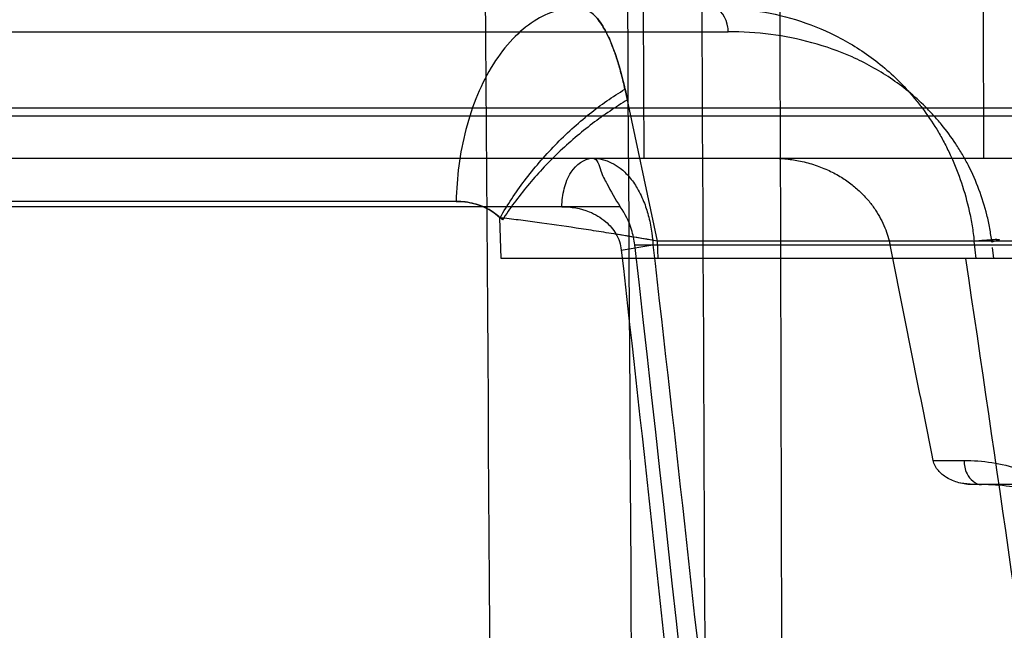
# Model space of a CAD drawing. Header units: millimetres. Extents: x 0 to 297, y 0 to 210.
# Tile 275 of 405: x 147.5095 to 147.6075, y 158.6695 to 158.7303. Entities that reach past the tile are written whole.
import ezdxf

# ---------------------------------------------------------------- set-up
doc = ezdxf.new("R2010")
doc.units = ezdxf.units.MM
doc.header["$LTSCALE"] = 16.335
doc.layers.add('INTFCLR_1', color=7, linetype='CONTINUOUS')
doc.layers.add('INTFCLR_144815', color=7, linetype='CONTINUOUS')

msp = doc.modelspace()

# ---------------------------------------------------------------- linework, layer by layer
at = {"layer": 'INTFCLR_1', "color": 6, "linetype": 'Continuous'}
for p, q in [((147.3556636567, 158.721487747), (147.6424093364, 158.721487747)), ((147.3556636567, 158.7206826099), (147.6573895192, 158.7206826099))]:
    msp.add_line(p, q, dxfattribs=at)
at = {"layer": 'INTFCLR_1', "color": 9, "linetype": 'Continuous'}
msp.add_open_spline([(147.6239207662, 158.6501280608), (147.6244980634, 158.6508928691), (147.625628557, 158.6523871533), (147.6277738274, 158.6552107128), (147.6310233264, 158.6594619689), (147.6342369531, 158.6636294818), (147.637802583, 158.668214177), (147.6388447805, 158.6695498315), (147.6405718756, 158.6717533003), (147.6399176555, 158.6709188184), (147.6393578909, 158.6702036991), (147.6371680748, 158.6674016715), (147.633821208, 158.6630938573), (147.6302129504, 158.6584050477), (147.6276493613, 158.6550450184), (147.6265754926, 158.6536334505), (147.6248436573, 158.6513522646), (147.6207534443, 158.6459346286), (147.614022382, 158.6368815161), (147.6069716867, 158.6271544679), (147.6021586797, 158.6203535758), (147.5998216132, 158.6170131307), (147.5982150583, 158.614705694), (147.5936585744, 158.6081119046), (147.5861003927, 158.5968734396), (147.5760660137, 158.5811235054), (147.5678065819, 158.5672125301), (147.5621488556, 158.556996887), (147.5589229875, 158.550927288), (147.5540837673, 158.5415437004), (147.5471830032, 158.5270013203), (147.5405479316, 158.5101891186), (147.5368899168, 158.4988474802), (147.5353323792, 158.4934719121), (147.5343282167, 158.4898379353), (147.5317543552, 158.4797805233), (147.5293293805, 158.4667276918), (147.5281108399, 158.4535097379), (147.5278150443, 158.4468385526), (147.5277378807, 158.4430058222), (147.527699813, 158.4335292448), (147.5285388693, 158.4212648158), (147.5306257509, 158.4082700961), (147.5319320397, 158.4018717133), (147.5327509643, 158.3982391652), (147.534039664, 158.3928567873), (147.536207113, 158.3849390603), (147.5406208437, 158.3713358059), (147.5457792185, 158.3582425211), (147.5507847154, 158.3471656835), (147.5537234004, 158.3410211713), (147.5581008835, 158.3321779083), (147.5648436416, 158.3195547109), (147.5741406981, 158.3036696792), (147.5812034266, 158.2924012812), (147.5858344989, 158.2852582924), (147.5887649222, 158.2807937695), (147.5936213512, 158.2735197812), (147.6001888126, 158.263966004), (147.6053872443, 158.2566320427), (147.6078360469, 158.2532207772)], degree=3, knots=[0, 0, 0, 0, 0.0057966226, 0.0113302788, 0.0214763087, 0.0379546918, 0.044218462, 0.0543865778, 0.0548201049, 0.0552292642, 0.0585901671, 0.062715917, 0.0751431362, 0.09281776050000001, 0.09802719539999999, 0.1007488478, 0.1035441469, 0.115354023, 0.1418119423, 0.1717871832, 0.1880254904, 0.1922123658, 0.1964490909, 0.205033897, 0.2406972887, 0.2783710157, 0.3179903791, 0.3385406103, 0.3490077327, 0.3595696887, 0.4024083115, 0.4463229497, 0.468790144, 0.4744713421, 0.480178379, 0.4915960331, 0.5372726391, 0.5602707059, 0.5718490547, 0.5776612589, 0.5834595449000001, 0.6291772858, 0.6517770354, 0.6630457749, 0.6686757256, 0.6743023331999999, 0.6965251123, 0.7183108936, 0.7607929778, 0.7815626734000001, 0.7918358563, 0.801993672, 0.8412524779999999, 0.8783746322, 0.9133162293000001, 0.9216901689, 0.9298716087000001, 0.9456214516, 0.9745976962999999, 1, 1, 1, 1], dxfattribs=at)
at = {"layer": 'INTFCLR_144815', "color": 6, "linetype": 'Continuous'}
for p, q in [((147.5716103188, 158.7164782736), (147.571540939, 158.7314782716)), ((147.6053431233, 158.7314782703), (147.6053980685, 158.7164782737)), ((147.5574053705, 158.7064782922), (147.55727558, 158.7105513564)), ((147.6947997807, 158.7064782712), (147.5573975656, 158.7064782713))]:
    msp.add_line(p, q, dxfattribs=at)
at = {"layer": 'INTFCLR_144815', "color": 9, "linetype": 'Continuous'}
for p, q in [((147.2904297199, 158.7290655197), (147.5799903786, 158.72906552)), ((147.5697111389, 158.7233489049), (147.5729201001, 158.7082221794)), ((146.8974117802, 158.7164782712), (147.6708131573, 158.7164782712)), ((147.5529160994, 158.7121792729), (147.0313375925, 158.7121792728)), ((147.5692445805, 158.7116527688), (147.2877807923, 158.7116527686)), ((147.572920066, 158.7082221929), (147.572975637, 158.7064782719)), ((147.6932801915, 158.708222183), (147.5729200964, 158.708222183)), ((147.6046662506, 158.7064782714), (147.6044569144, 158.708222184)), ((147.5693462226, 158.7073362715), (147.5724944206, 158.7078452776)), ((147.5706895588, 158.7078452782), (147.6939354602, 158.7078452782)), ((147.6064162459, 158.7064782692), (147.6062831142, 158.7075828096)), ((147.6003681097, 158.6863910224), (147.6034395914, 158.6863910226)), ((147.6785332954, 158.6839782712), (147.6043419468, 158.6839782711))]:
    msp.add_line(p, q, dxfattribs=at)
at = {"layer": 'INTFCLR_144815', "color": 7, "linetype": 'Continuous'}
for p, q in [((147.569726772, 158.7233526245), (147.5699619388, 158.7222759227)), ((147.569726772, 158.7233526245), (147.5699619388, 158.7222759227)), ((147.5575191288, 158.7103355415), (147.5572920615, 158.7105600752)), ((147.5575191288, 158.7103355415), (147.5572920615, 158.7105600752)), ((147.6043419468, 158.6839782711), (147.6031240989, 158.6841194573))]:
    msp.add_line(p, q, dxfattribs=at)
msp.add_arc((147.5093550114, 158.3411249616), 0.3725599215, 80.17630551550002, 80.82888156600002, dxfattribs=at)
at = {"layer": 'INTFCLR_144815', "color": 6, "linetype": 'Continuous'}
for centre, major_axis, ratio, start_param, end_param in [((147.3556636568, 157.820978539), (0, 5.2030603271), 0.0390783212, -1.4483509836, -1.3919686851), ((147.3556636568, 158.0208608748), (0, 5.7181028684), 0.0390783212, -1.4945750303, -1.4459313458), ((147.3556636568, 158.2786002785), (0, 5.889841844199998), 0.0390783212, -1.5405909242, -1.4935702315), ((147.3556636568, 157.9064554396), (0, 5.546407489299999), 0.0390783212, -1.4715015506, -1.4214932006), ((147.3556636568, 157.3414451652), (0, 2.1121466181), 0.1335046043, -1.0146472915, -0.8672515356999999), ((147.3556636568, 155.9797439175), (0, 3.268878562), 0.1335046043, -0.5952563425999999, -0.5834482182)]:
    msp.add_ellipse(centre, major_axis=major_axis, ratio=ratio, start_param=start_param, end_param=end_param, dxfattribs=at)
at = {"layer": 'INTFCLR_144815', "color": 9, "linetype": 'Continuous'}
for points, knots in [([(147.565072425, 158.7314782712), (147.564340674, 158.7314782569), (147.5627855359, 158.7312421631), (147.560524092, 158.7301648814), (147.5583800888, 158.7283381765), (147.5564836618, 158.7258291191), (147.5549371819, 158.7227712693), (147.5538093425, 158.7193510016), (147.5531234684, 158.7157798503), (147.5529414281, 158.7133667), (147.5529160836, 158.7121785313)], [0, 0, 0, 0, 0.08816756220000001, 0.1863654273, 0.2980515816, 0.4242708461, 0.5628839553, 0.7090966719, 0.8568067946, 1, 1, 1, 1]), ([(147.5650723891, 158.7314782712), (147.5655095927, 158.7314782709), (147.5665472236, 158.731013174), (147.5674265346, 158.7298069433), (147.5681405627, 158.7284532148), (147.5687044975, 158.7270419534), (147.5692476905, 158.7253129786), (147.569559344, 158.7240415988), (147.5697111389, 158.7233489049)], [0, 0, 0, 0, 0.1334185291, 0.3208671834, 0.4471993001, 0.600851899, 0.7835992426, 1, 1, 1, 1]), ([(147.5784119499, 158.7314782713), (147.5798120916, 158.7314782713), (147.5826093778, 158.7312852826), (147.5867398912, 158.7303737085), (147.5900564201, 158.7290554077), (147.5925991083, 158.7276384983), (147.5944642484, 158.7263650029), (147.5962507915, 158.724882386), (147.5976493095, 158.7234734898), (147.5987117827, 158.7222344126), (147.5997480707, 158.7208931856), (147.6007006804, 158.7194477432), (147.6015576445, 158.7179010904), (147.6023706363, 158.7162398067), (147.6032436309, 158.7140223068), (147.6038912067, 158.7116828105), (147.6042659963, 158.7097301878), (147.6044025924, 158.7087273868), (147.6044569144, 158.7082221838)], [0, 0, 0, 0, 0.1093903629, 0.2181843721, 0.3292687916, 0.3867819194, 0.4453462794, 0.5054560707, 0.567901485, 0.6001776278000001, 0.6329315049, 0.7002784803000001, 0.7351527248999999, 0.7710296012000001, 0.8447205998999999, 0.9209794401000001, 0.9603019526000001, 1, 1, 1, 1]), ([(147.5799903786, 158.7290655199), (147.5799870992, 158.729214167), (147.5799289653, 158.730164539), (147.5792456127, 158.7314782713), (147.5784119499, 158.7314782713)], [0, 0, 0, 0, 0.1513552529, 1, 1, 1, 1]), ([(147.6062162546, 158.7081350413), (147.606161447, 158.7085900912), (147.6060239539, 158.7094937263), (147.6056460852, 158.7112540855), (147.6049918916, 158.7133648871), (147.6041130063, 158.7153571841), (147.6032967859, 158.7168490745), (147.6024303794, 158.7182439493), (147.6014717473, 158.7195455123), (147.6004298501, 158.7207481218), (147.5993579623, 158.721866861), (147.5979453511, 158.7231370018), (147.5961466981, 158.7244697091), (147.5942692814, 158.7256143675), (147.5917012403, 158.7268922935), (147.588358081, 158.7280752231), (147.584208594, 158.7288943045), (147.5813997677, 158.7290633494), (147.5799903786, 158.7290655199)], [0, 0, 0, 0, 0.03736726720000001, 0.0744615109, 0.1467165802, 0.2170897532, 0.2515894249, 0.2852948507, 0.3509110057, 0.3830885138, 0.4149743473, 0.4771796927, 0.5376967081, 0.5972319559, 0.6562073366, 0.7713156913, 0.8850956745, 1, 1, 1, 1]), ([(147.5572833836, 158.7105503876), (147.55801418, 158.7118294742), (147.559699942, 158.7143607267), (147.5626879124, 158.7178388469), (147.5660427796, 158.7209006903), (147.5684834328, 158.7226163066), (147.5697111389, 158.7233489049)], [0, 0, 0, 0, 0.2453516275, 0.5049134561, 0.7618871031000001, 1, 1, 1, 1]), ([(147.5634291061, 158.7116527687), (147.5634419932, 158.7122554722), (147.5636108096, 158.7134552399), (147.5643105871, 158.7153508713), (147.5656394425, 158.7164782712), (147.566488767, 158.7164782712)], [0, 0, 0, 0, 0.2952165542, 0.5840785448, 1, 1, 1, 1]), ([(147.566488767, 158.7164782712), (147.5674676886, 158.7164782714), (147.5688767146, 158.7159156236), (147.5701906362, 158.7146120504), (147.5710121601, 158.7134365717), (147.5716509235, 158.7120680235), (147.5721207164, 158.7105585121), (147.5723839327, 158.7091648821), (147.5724720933, 158.7082358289), (147.5724944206, 158.7078452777)], [0, 0, 0, 0, 0.2563486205, 0.3620560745, 0.4844242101, 0.6294409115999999, 0.7558540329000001, 0.8975599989, 1, 1, 1, 1]), ([(147.5529160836, 158.7121785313), (147.5533033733, 158.7121777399), (147.5540796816, 158.7121176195), (147.5556203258, 158.7117384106), (147.5567053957, 158.71111889), (147.5572833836, 158.7105503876)], [0, 0, 0, 0, 0.2443886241, 0.4884190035, 1, 1, 1, 1]), ([(147.5634291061, 158.7116527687), (147.5643510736, 158.7116519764), (147.565939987, 158.7113842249), (147.56777473, 158.7103151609), (147.5689196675, 158.7089732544), (147.5692833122, 158.7079038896), (147.5693462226, 158.7073362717)], [0, 0, 0, 0, 0.3470659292, 0.5893501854, 0.7850173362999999, 1, 1, 1, 1]), ([(147.5729200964, 158.708222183), (147.5715677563, 158.7084563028), (147.5695441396, 158.7087953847), (147.5668523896, 158.7092230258), (147.5642244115, 158.7096245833), (147.5616430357, 158.7099946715), (147.5591200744, 158.7103273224), (147.5578900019, 158.7104788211), (147.5572833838, 158.7105503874)], [0, 0, 0, 0, 0.2604147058, 0.3893109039, 0.5171452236, 0.7648423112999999, 0.8840998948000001, 1, 1, 1, 1]), ([(147.6044569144, 158.7082221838), (147.6046613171, 158.7082466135), (147.6051055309, 158.7082953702), (147.6057820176, 158.7083575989), (147.6075376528, 158.7084845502), (147.6064621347, 158.7081817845), (147.6062162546, 158.7081350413)], [0, 0, 0, 0, 0.1909301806, 0.3918008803, 0.7678649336, 1, 1, 1, 1]), ([(147.6044569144, 158.7082221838), (147.6046613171, 158.7082466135), (147.6051055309, 158.7082953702), (147.6057820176, 158.7083575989), (147.6075376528, 158.7084845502), (147.6064621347, 158.7081817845), (147.6062162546, 158.7081350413)], [0, 0, 0, 0, 0.1909301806, 0.3918008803, 0.7678649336, 1, 1, 1, 1]), ([(147.5693462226, 158.7073362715), (147.5715721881, 158.6875822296), (147.5805015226, 158.6052761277), (147.5881432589, 158.5228322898), (147.5933561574, 158.4601392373)], [0, 0, 0, 0, 0.2401187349, 1, 1, 1, 1]), ([(147.5724944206, 158.7078452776), (147.574759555, 158.6880914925), (147.5838478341, 158.6057881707), (147.5916338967, 158.5233430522), (147.5969495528, 158.4606482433)], [0, 0, 0, 0, 0.240126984, 1, 1, 1, 1]), ([(147.6264138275, 158.5395002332), (147.6246123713, 158.5538736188), (147.617480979, 158.6095950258), (147.6097557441, 158.6652411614), (147.6036269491, 158.7064782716)], [0, 0, 0, 0, 0.2578656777, 1, 1, 1, 1]), ([(147.6034395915, 158.6863910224), (147.6034506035, 158.6859372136), (147.6036209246, 158.6848983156), (147.6045767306, 158.6839782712), (147.6051757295, 158.6839782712)], [0, 0, 0, 0, 0.4311184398, 1, 1, 1, 1]), ([(147.6034395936, 158.686390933), (147.6043708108, 158.6863904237), (147.6062359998, 158.6862498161), (147.6089778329, 158.6855973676), (147.6111679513, 158.6846753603), (147.6128427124, 158.6837030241), (147.6140182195, 158.6828740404), (147.6147451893, 158.6822636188), (147.6150761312, 158.6819629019)], [0, 0, 0, 0, 0.2194486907, 0.438734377, 0.6614913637, 0.7765608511, 0.8946229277, 1, 1, 1, 1]), ([(147.622661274, 158.6710287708), (147.6224552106, 158.6720562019), (147.6219746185, 158.673584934), (147.6210293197, 158.6754762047), (147.620178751, 158.6768102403), (147.619220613, 158.6780237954), (147.6181314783, 158.6791581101), (147.6170064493, 158.6801216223), (147.6158205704, 158.6809682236), (147.6146366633, 158.6816783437), (147.6129433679, 158.6825148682), (147.6107339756, 158.6833030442), (147.6079822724, 158.6838581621), (147.6061127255, 158.6839782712), (147.6051757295, 158.6839782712)], [0, 0, 0, 0, 0.1333267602, 0.2019070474, 0.2686703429, 0.3342457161, 0.398319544, 0.4684611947, 0.5223691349, 0.5835466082, 0.6438937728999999, 0.7624561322, 0.8807828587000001, 1, 1, 1, 1])]:
    msp.add_open_spline(points, degree=3, knots=knots, dxfattribs=at)
at = {"layer": 'INTFCLR_144815', "color": 7, "linetype": 'Continuous'}
for points, knots in [([(147.5697110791, 158.7233491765), (147.5696026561, 158.7238426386), (147.56937794, 158.7247884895), (147.5689962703, 158.726133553), (147.5685849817, 158.7273456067), (147.5680318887, 158.7286942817), (147.5673075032, 158.7300306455), (147.5662910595, 158.7311657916), (147.5654405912, 158.7314782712), (147.5650724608, 158.7314782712)], [0, 0, 0, 0, 0.1540497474, 0.296335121, 0.4261695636, 0.5440895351, 0.7405341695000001, 0.8877539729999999, 1, 1, 1, 1]), ([(147.5572833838, 158.7105503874), (147.5580141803, 158.7118294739), (147.5596999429, 158.714360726), (147.5626879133, 158.7178388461), (147.5660427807, 158.7209006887), (147.5684834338, 158.7226163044), (147.5697111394, 158.7233489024)], [0, 0, 0, 0, 0.2453516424, 0.5049134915, 0.7618871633, 1, 1, 1, 1]), ([(147.5699619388, 158.7222759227), (147.5693718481, 158.7219278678), (147.5681861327, 158.7211765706), (147.5664450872, 158.7199246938), (147.5647262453, 158.7185325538), (147.5630614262, 158.7170233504), (147.5614832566, 158.7154225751), (147.56001894, 158.713761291), (147.5586933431, 158.7120699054), (147.5578921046, 158.7109128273), (147.5575191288, 158.7103355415)], [0, 0, 0, 0, 0.1181925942, 0.2419935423, 0.3697581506, 0.4995848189, 0.6294594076, 0.7573684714, 0.8814276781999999, 1, 1, 1, 1]), ([(147.5572829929, 158.7105507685), (147.5569600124, 158.7108654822), (147.5561586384, 158.7114511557), (147.5546669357, 158.7120402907), (147.5535237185, 158.7121725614), (147.5529160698, 158.7121762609)], [0, 0, 0, 0, 0.2840819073, 0.617200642, 1, 1, 1, 1]), ([(147.6043419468, 158.6839782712), (147.6038684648, 158.683978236), (147.60294899, 158.6841016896), (147.6017590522, 158.6845944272), (147.6008270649, 158.6853364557), (147.600437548, 158.6860137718), (147.6003681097, 158.6863910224)], [0, 0, 0, 0, 0.2862260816, 0.5535931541, 0.7681160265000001, 1, 1, 1, 1])]:
    msp.add_open_spline(points, degree=3, knots=knots, dxfattribs=at)
at = {"layer": 'INTFCLR_144815', "color": 6, "linetype": 'Continuous'}
for points, knots in [([(147.566488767, 158.7164782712), (147.5669865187, 158.7164782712), (147.5672564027, 158.7151039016), (147.5680893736, 158.7136466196), (147.5687417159, 158.7123804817), (147.5692445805, 158.7116527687)], [0, 0, 0, 0, 0.2683598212, 0.5230970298, 1, 1, 1, 1]), ([(147.5843390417, 158.7164782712), (147.5848217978, 158.7164782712), (147.5857710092, 158.7164297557), (147.5872161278, 158.71620597), (147.5886382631, 158.7158237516), (147.5900064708, 158.7152777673), (147.5912336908, 158.7146151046), (147.592305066, 158.7138653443), (147.5932223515, 158.7130588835), (147.593999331, 158.7122119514), (147.5948380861, 158.711078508), (147.5956004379, 158.7096371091), (147.5959669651, 158.7084253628), (147.5960842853, 158.7078452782)], [0, 0, 0, 0, 0.09183989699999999, 0.1804309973, 0.2777529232, 0.371331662, 0.4600518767, 0.5424845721, 0.6195708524, 0.6919596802, 0.7607105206, 0.8874098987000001, 1, 1, 1, 1]), ([(147.5706895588, 158.7078452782), (147.5706312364, 158.7083602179), (147.5703469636, 158.7097059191), (147.5697273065, 158.7109541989), (147.5692445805, 158.7116527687)], [0, 0, 0, 0, 0.3790009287, 1, 1, 1, 1])]:
    msp.add_open_spline(points, degree=3, knots=knots, dxfattribs=at)

doc.saveas('drawing.dxf')
